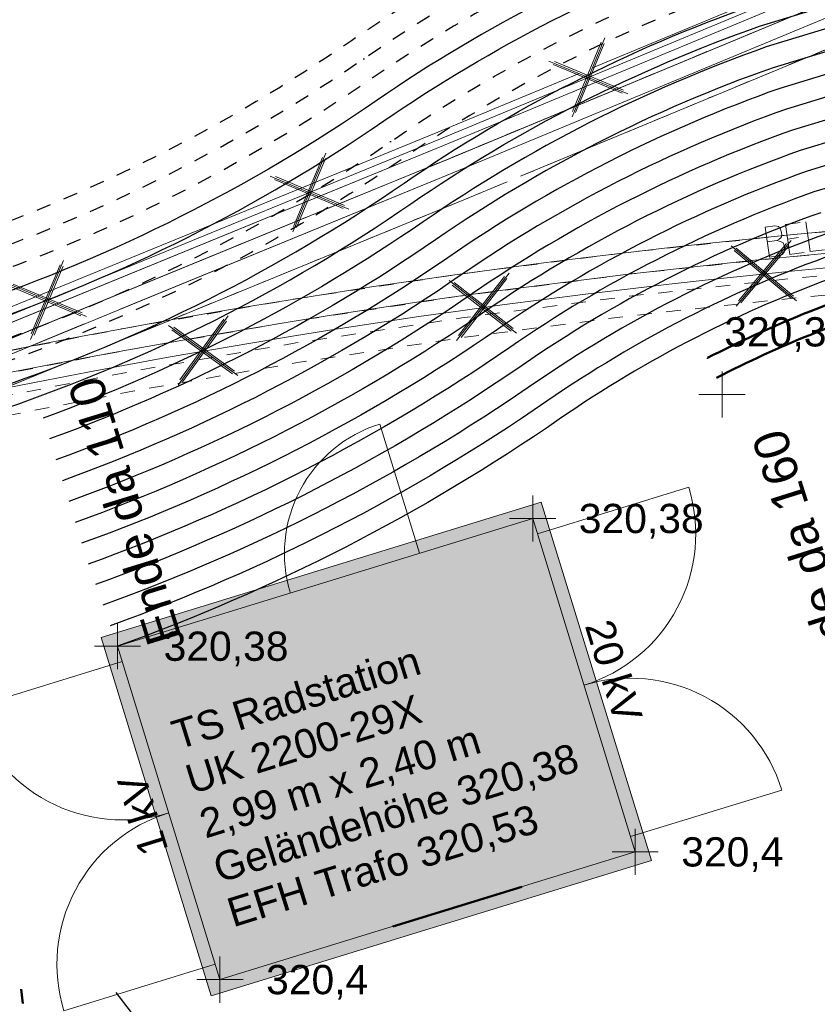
# Model space of a CAD drawing. Header units: metres. Extents: x -502 to 161, y -108 to 174.
# Tile 646 of 776: x -98.3 to -92.81, y 72.51 to 79.28. Entities that reach past the tile are written whole.
import ezdxf

# ---------------------------------------------------------------- set-up
doc = ezdxf.new("R2010")
doc.units = ezdxf.units.M
doc.header["$LTSCALE"] = 0.1
for name, pattern in [('102', [101.6, 101.6, 0]), ('2-1', [0.17, 0.06, -0.025, 0.06, -0.025]), ('202', [0.132, 0.0875, -0.019, 0.0065, -0.019]), ('226', [0.119, 0.1, -0.019]), ('3', [0.27, 0.1, -0.035, 0.1, -0.035])]:
    doc.linetypes.add(name, pattern=pattern)
for name, color, linetype in [('BRI31-005.05-5p02-Koordinierung Lageplan 4. BA ZOB West 2022-06-15', 7, 'Continuous'), ('BRI31-005.06-5f07-Koordinierung Lageplan 4. BA ZOB Fernbusbahnh', 7, 'Continuous'), ('BRI31-005.07-5f08-Koordinierung Lageplan 4. BA Radstation - Seeterrasse 2023-05-31', 7, 'Continuous')]:
    doc.layers.add(name, color=color, linetype=linetype)
doc.styles.add('Arial', font='arial.ttf')

# ---------------------------------------------------------------- blocks, each defined once
blk = doc.blocks.new('10011')
at = {"color": 190, "linetype": 'Continuous', "lineweight": 13, "true_color": 0x7f00ff, "transparency": 33554687}
for p, q in [((4.302568, 0.608018), (4.469535, 0.6081)), ((4.302568, 0.608018), (4.304235, 0.088154)), ((4.655568, 0.608018), (4.907582, 0.608142)), ((4.655568, 0.608018), (4.657235, 0.088154)), ((5.008568, 0.608018), (5.010235, 0.088154)), ((4.302693, 0.352595), (4.469661, 0.352677)), ((4.655694, 0.352595), (4.847467, 0.352689)), ((4.302824, 0.088154), (4.469791, 0.088236)), ((4.655824, 0.088154), (4.907837, 0.088278)), ((5.008823, 0.088154), (5.260838, 0.088278))]:
    blk.add_line(p, q, dxfattribs=at)
at = {"color": 190, "linetype": 'Continuous', "lineweight": 13, "true_color": 0x7f00ff, "transparency": 33554687, "flags": 128}
blk.add_lwpolyline([(4.469535, 0.6081), (4.530396, 0.585559), (4.557445, 0.540477), (4.569467, 0.480368), (4.566462, 0.43228), (4.546926, 0.393209), (4.513866, 0.367663), (4.469661, 0.352677), (4.531898, 0.330094), (4.573975, 0.298537), (4.585997, 0.238428), (4.581489, 0.182827), (4.567964, 0.136242), (4.52739, 0.103182), (4.469791, 0.088236)], dxfattribs=at)
blk = doc.blocks.new('1016')
at = {"color": 7, "linetype": 'Continuous', "lineweight": 9, "transparency": 33554687}
for p, q in [((0.703072, 0.277444), (1.257444, -0.276928)), ((1.257444, 0.277444), (0.703072, -0.276928))]:
    blk.add_line(p, q, dxfattribs=at)
at = {"color": 2, "linetype": 'Continuous', "lineweight": 20, "true_color": 0xffff00, "transparency": 33554687}
for p, q in [((1.212401, 0.25319), (0.727326, -0.231885)), ((0.727326, 0.232401), (1.212401, -0.252674)), ((0.748114, 0.25319), (1.23319, -0.231885)), ((1.23319, 0.232401), (0.748114, -0.252674))]:
    blk.add_line(p, q, dxfattribs=at)

msp = doc.modelspace()

# ---------------------------------------------------------------- linework, layer by layer
at = {"layer": 'BRI31-005.05-5p02-Koordinierung Lageplan 4. BA ZOB West 2022-06-15', "color": 3, "linetype": 'Continuous', "lineweight": 18, "true_color": 0x00ff00, "transparency": 33554687, "flags": 128}
msp.add_lwpolyline([(-68.8826, 90.8965), (-73.2841, 89.176), (-82.3221, 84.224), (-87.2061, 81.706), (-95.3491, 78.326), (-102.5731, 75.366)], dxfattribs=at)
at = {"layer": 'BRI31-005.06-5f07-Koordinierung Lageplan 4. BA ZOB Fernbusbahnh', "color": 3, "linetype": 'Continuous', "lineweight": 13, "true_color": 0x00ff00, "transparency": 33554687, "flags": 128}
msp.add_lwpolyline([(-68.8826, 90.8965), (-73.2841, 89.176), (-82.3221, 84.224), (-87.2061, 81.706), (-95.3491, 78.326), (-102.5731, 75.366)], dxfattribs=at)
at = {"layer": 'BRI31-005.06-5f07-Koordinierung Lageplan 4. BA ZOB Fernbusbahnh', "color": 7, "linetype": 'Continuous', "lineweight": 13, "transparency": 33554687, "flags": 128}
for points in [[(-337.0532, -53.9064), (-337.0532, -53.9064, 0.024076), (-333.1238, -51.3598), (-333.1238, -51.3598, -0.090571), (-316.4479, -43.4613, 0.047347), (-281.8414, -30.5866), (-279.0774, -29.2177, 0.045809), (-264.2236, -20.0711), (-198.5943, 29.1583, -0.054812), (-181.5862, 39.2166), (-181.5862, 39.2166, -0.038475), (-159.1772, 47.3364), (-159.1772, 47.3364, 0.039395), (-137.757, 55.1407), (-137.1917, 55.4002), (-137.1917, 55.4002, 0.064343), (-127.4456, 61.5203), (-127.4456, 61.5203), (-122.5713, 65.5358, -0.170872), (-88.3305, 78.0588), (-82.2819, 78.4363), (-80.567, 79.7085), (-70.9803, 86.8206), (-68.5554, 87.6664)], [(-279.0108, -29.3521, 0.045809), (-264.1336, -20.1911), (-198.5043, 29.0383), (-198.5043, 29.0383, -0.054812), (-181.5244, 39.0799), (-181.5244, 39.0799, -0.038475), (-159.1371, 47.1919), (-159.1371, 47.1919, 0.039395), (-137.6945, 55.0043), (-137.6945, 55.0043), (-137.129, 55.2639, 0.064344), (-127.3502, 61.4045), (-122.476, 65.42), (-122.476, 65.42, -0.17089), (-88.3249, 77.9089), (-88.3249, 77.9089), (-82.2282, 78.2893), (-80.4776, 79.5881), (-70.9093, 86.6865), (-68.5609, 87.5056)]]:
    msp.add_lwpolyline(points, format="xyb", dxfattribs=at)
at = {"layer": 'BRI31-005.07-5f08-Koordinierung Lageplan 4. BA Radstation - Seeterrasse 2023-05-31', "color": 3, "linetype": 'Continuous', "lineweight": 30, "true_color": 0x00ff00, "transparency": 33554687}
for p, q in [((-78.8243, 82.8387), (-92.9774, 78.5256)), ((-78.8243, 82.8387), (-92.9774, 78.5256)), ((-78.7603, 82.7014), (-92.9305, 78.3831)), ((-78.7603, 82.7014), (-92.9305, 78.3831)), ((-78.6963, 82.5641), (-92.8836, 78.2405)), ((-78.6963, 82.5641), (-92.8836, 78.2405)), ((-78.6323, 82.4268), (-92.8366, 78.098)), ((-78.6323, 82.4268), (-92.8366, 78.098)), ((-97.6412, 72.5892), (-89.4386, 61.993)), ((-97.6412, 72.5892), (-89.4386, 61.993))]:
    msp.add_line(p, q, dxfattribs=at)
at = {"layer": 'BRI31-005.07-5f08-Koordinierung Lageplan 4. BA Radstation - Seeterrasse 2023-05-31', "color": 7, "linetype": 'Continuous', "lineweight": 13, "transparency": 33554687}
for p, q in [((-93.469, 76.8638), (-93.469, 76.5463)), ((-93.469, 76.8638), (-93.469, 76.5463)), ((-93.6278, 76.705), (-93.3103, 76.705)), ((-93.6278, 76.705), (-93.3103, 76.705)), ((-94.7725, 76.0101), (-94.7725, 75.6926)), ((-94.7725, 76.0101), (-94.7725, 75.6926)), ((-94.9313, 75.8514), (-94.6138, 75.8514)), ((-94.9313, 75.8514), (-94.6138, 75.8514)), ((-97.6305, 75.1313), (-97.6305, 74.8138)), ((-97.6305, 75.1313), (-97.6305, 74.8138)), ((-97.7892, 74.9726), (-97.4717, 74.9726)), ((-97.7892, 74.9726), (-97.4717, 74.9726)), ((-94.0671, 73.7161), (-94.0671, 73.3986)), ((-94.0671, 73.7161), (-94.0671, 73.3986)), ((-94.2259, 73.5574), (-93.9084, 73.5574)), ((-94.2259, 73.5574), (-93.9084, 73.5574))]:
    msp.add_line(p, q, dxfattribs=at)
at = {"layer": 'BRI31-005.07-5f08-Koordinierung Lageplan 4. BA Radstation - Seeterrasse 2023-05-31', "color": 7, "linetype": 'Continuous', "lineweight": 50, "transparency": 33554687}
msp.add_line((-95.7351, 73.0445), (-94.8462, 73.3178), dxfattribs=at)
msp.add_line((-95.7351, 73.0445), (-94.8462, 73.3178), dxfattribs=at)
at = {"layer": 'BRI31-005.07-5f08-Koordinierung Lageplan 4. BA Radstation - Seeterrasse 2023-05-31', "color": 250, "linetype": 'Continuous', "lineweight": 13, "true_color": 0x333333, "transparency": 33554687}
for p, q in [((-96.9251, 72.8373), (-96.9251, 72.5198)), ((-96.9251, 72.8373), (-96.9251, 72.5198)), ((-97.0838, 72.6786), (-96.7663, 72.6786)), ((-97.0838, 72.6786), (-96.7663, 72.6786))]:
    msp.add_line(p, q, dxfattribs=at)
at = {"layer": 'BRI31-005.07-5f08-Koordinierung Lageplan 4. BA Radstation - Seeterrasse 2023-05-31', "color": 3, "linetype": 'Continuous', "lineweight": 30, "true_color": 0x00ff00, "transparency": 33554687, "flags": 128}
for points in [[(-80.7952, 156.9363), (-72.5354, 111.9284), (-80.5365, 100.0218), (-78.1281, 87.9544), (-80.9044, 82.3616), (-93.0242, 78.6681)], [(-80.7952, 156.9363), (-72.5354, 111.9284), (-80.5365, 100.0218), (-78.1281, 87.9544), (-80.9044, 82.3616), (-93.0242, 78.6681)], [(-81.0911, 156.776), (-72.8736, 111.9988), (-80.7427, 100.2886), (-78.2852, 87.9753), (-81.0099, 82.4862), (-93.0711, 78.8107)], [(-81.0911, 156.776), (-72.8736, 111.9988), (-80.7427, 100.2886), (-78.2852, 87.9753), (-81.0099, 82.4862), (-93.0711, 78.8107)], [(-81.3871, 156.6157), (-73.2119, 112.0692), (-80.9489, 100.5555), (-78.4423, 87.9961), (-81.1155, 82.6109), (-93.1179, 78.9532)], [(-81.3871, 156.6157), (-73.2119, 112.0692), (-80.9489, 100.5555), (-78.4423, 87.9961), (-81.1155, 82.6109), (-93.1179, 78.9532)], [(-81.683, 156.4554), (-73.5501, 112.1395), (-81.1551, 100.8223), (-78.5994, 88.017), (-81.2211, 82.7355), (-93.1646, 79.0957)], [(-81.683, 156.4554), (-73.5501, 112.1395), (-81.1551, 100.8223), (-78.5994, 88.017), (-81.2211, 82.7355), (-93.1646, 79.0957)], [(-93.2114, 79.2383), (-80.5948, 83.0832), (-79.7324, 83.2553)], [(-93.2114, 79.2383), (-80.5948, 83.0832), (-79.7324, 83.2553)]]:
    msp.add_lwpolyline(points, dxfattribs=at)
at = {"layer": 'BRI31-005.07-5f08-Koordinierung Lageplan 4. BA Radstation - Seeterrasse 2023-05-31', "color": 250, "linetype": '202', "lineweight": 20, "true_color": 0x333333, "transparency": 33554687, "flags": 128}
msp.add_lwpolyline([(-169.7821, 35.816), (-164.9401, 37.647), (-156.9121, 41.076), (-147.2831, 45.145), (-141.2451, 48.064), (-136.3331, 50.73), (-132.3771, 55.512), (-127.5111, 61.662), (-125.4401, 64.186), (-122.6721, 66.481), (-120.3381, 67.894), (-117.0681, 69.455), (-110.1371, 72.307), (-102.5741, 75.367), (-95.3481, 78.327), (-87.2051, 81.706), (-82.3221, 84.224), (-73.2841, 89.176), (-65.3801, 92.266), (-55.0081, 96.337), (-42.5711, 101.496), (-24.2771, 108.475), (-23.6281, 108.616), (-22.7791, 108.939), (-21.2271, 109.532), (-20.7311, 109.828), (-6.5731, 115.397), (-3.3331, 116.527), (2.1199, 118.676), (8.4349, 121.116), (16.1989, 124.136), (23.8509, 127.116), (32.0649, 130.317), (39.0129, 133.194), (40.7549, 134.413), (40.9269, 134.167), (39.1589, 132.93), (32.1769, 130.039), (23.9589, 126.836), (16.3069, 123.856), (8.5429, 120.836), (2.2299, 118.396), (-3.2291, 116.245), (-6.4691, 115.115), (-20.5991, 109.558), (-21.0951, 109.262), (-22.6731, 108.659), (-23.5421, 108.328), (-24.1911, 108.187), (-42.4611, 101.218), (-54.8961, 96.059), (-65.2701, 91.986), (-73.1561, 88.904), (-82.1821, 83.96), (-87.0791, 81.434), (-95.2341, 78.049), (-102.4601, 75.089), (-110.0231, 72.029), (-116.9461, 69.181), (-120.1961, 67.63), (-122.4981, 66.235), (-125.2261, 63.974), (-127.2771, 61.474), (-132.1431, 55.324), (-136.1391, 50.494), (-141.1091, 47.796), (-147.1591, 44.871), (-156.7941, 40.8), (-164.8281, 37.369), (-169.6761, 35.536), (-169.7821, 35.816)], dxfattribs=at)
msp.add_lwpolyline([(-169.7821, 35.816), (-164.9401, 37.647), (-156.9121, 41.076), (-147.2831, 45.145), (-141.2451, 48.064), (-136.3331, 50.73), (-132.3771, 55.512), (-127.5111, 61.662), (-125.4401, 64.186), (-122.6721, 66.481), (-120.3381, 67.894), (-117.0681, 69.455), (-110.1371, 72.307), (-102.5741, 75.367), (-95.3481, 78.327), (-87.2051, 81.706), (-82.3221, 84.224), (-73.2841, 89.176), (-65.3801, 92.266), (-55.0081, 96.337), (-42.5711, 101.496), (-24.2771, 108.475), (-23.6281, 108.616), (-22.7791, 108.939), (-21.2271, 109.532), (-20.7311, 109.828), (-6.5731, 115.397), (-3.3331, 116.527), (2.1199, 118.676), (8.4349, 121.116), (16.1989, 124.136), (23.8509, 127.116), (32.0649, 130.317), (39.0129, 133.194), (40.7549, 134.413), (40.9269, 134.167), (39.1589, 132.93), (32.1769, 130.039), (23.9589, 126.836), (16.3069, 123.856), (8.5429, 120.836), (2.2299, 118.396), (-3.2291, 116.245), (-6.4691, 115.115), (-20.5991, 109.558), (-21.0951, 109.262), (-22.6731, 108.659), (-23.5421, 108.328), (-24.1911, 108.187), (-42.4611, 101.218), (-54.8961, 96.059), (-65.2701, 91.986), (-73.1561, 88.904), (-82.1821, 83.96), (-87.0791, 81.434), (-95.2341, 78.049), (-102.4601, 75.089), (-110.0231, 72.029), (-116.9461, 69.181), (-120.1961, 67.63), (-122.4981, 66.235), (-125.2261, 63.974), (-127.2771, 61.474), (-132.1431, 55.324), (-136.1391, 50.494), (-141.1091, 47.796), (-147.1591, 44.871), (-156.7941, 40.8), (-164.8281, 37.369), (-169.6761, 35.536), (-169.7821, 35.816)], dxfattribs=at)
at = {"layer": 'BRI31-005.07-5f08-Koordinierung Lageplan 4. BA Radstation - Seeterrasse 2023-05-31', "color": 250, "linetype": '102', "lineweight": 13, "true_color": 0x333333, "transparency": 33554687, "flags": 128}
msp.add_lwpolyline([(18.5229, 125.041), (18.5599, 124.733), (16.3069, 123.856), (8.5429, 120.836), (2.2299, 118.396), (-3.2291, 116.245), (-6.4691, 115.115), (-20.5991, 109.558), (-21.0951, 109.262), (-22.6731, 108.659), (-23.5421, 108.328), (-24.1911, 108.187), (-42.4611, 101.218), (-54.8961, 96.059), (-65.2701, 91.986), (-73.1561, 88.904), (-82.1821, 83.96), (-87.0791, 81.434), (-95.2341, 78.049), (-102.4601, 75.089), (-110.0231, 72.029), (-116.9461, 69.181), (-120.1961, 67.63), (-122.4981, 66.235), (-125.2261, 63.974), (-127.2771, 61.474), (-132.1431, 55.324), (-136.1391, 50.494), (-141.1091, 47.796), (-147.1591, 44.871), (-156.7941, 40.8), (-164.8281, 37.369), (-169.6761, 35.536), (-169.7821, 35.816), (-164.9401, 37.647), (-156.9121, 41.076), (-147.2831, 45.145), (-141.2451, 48.064), (-136.3331, 50.73), (-132.3771, 55.512), (-127.5111, 61.662), (-125.4401, 64.186), (-122.6721, 66.481), (-120.3381, 67.894), (-117.0681, 69.455), (-110.1371, 72.307), (-102.5741, 75.367), (-95.3481, 78.327), (-87.2051, 81.706), (-82.3221, 84.224), (-73.2841, 89.176), (-71.0607, 90.0451)], dxfattribs=at)
msp.add_lwpolyline([(18.5229, 125.041), (18.5599, 124.733), (16.3069, 123.856), (8.5429, 120.836), (2.2299, 118.396), (-3.2291, 116.245), (-6.4691, 115.115), (-20.5991, 109.558), (-21.0951, 109.262), (-22.6731, 108.659), (-23.5421, 108.328), (-24.1911, 108.187), (-42.4611, 101.218), (-54.8961, 96.059), (-65.2701, 91.986), (-73.1561, 88.904), (-82.1821, 83.96), (-87.0791, 81.434), (-95.2341, 78.049), (-102.4601, 75.089), (-110.0231, 72.029), (-116.9461, 69.181), (-120.1961, 67.63), (-122.4981, 66.235), (-125.2261, 63.974), (-127.2771, 61.474), (-132.1431, 55.324), (-136.1391, 50.494), (-141.1091, 47.796), (-147.1591, 44.871), (-156.7941, 40.8), (-164.8281, 37.369), (-169.6761, 35.536), (-169.7821, 35.816), (-164.9401, 37.647), (-156.9121, 41.076), (-147.2831, 45.145), (-141.2451, 48.064), (-136.3331, 50.73), (-132.3771, 55.512), (-127.5111, 61.662), (-125.4401, 64.186), (-122.6721, 66.481), (-120.3381, 67.894), (-117.0681, 69.455), (-110.1371, 72.307), (-102.5741, 75.367), (-95.3481, 78.327), (-87.2051, 81.706), (-82.3221, 84.224), (-73.2841, 89.176), (-71.0607, 90.0451)], dxfattribs=at)
at = {"layer": 'BRI31-005.07-5f08-Koordinierung Lageplan 4. BA Radstation - Seeterrasse 2023-05-31', "color": 250, "linetype": '102', "lineweight": 9, "true_color": 0x333333, "transparency": 33554687, "flags": 128}
for points in [[(-169.8181, 35.91), (-164.9771, 37.739), (-156.9521, 41.168), (-147.3241, 45.237), (-141.2911, 48.153), (-136.3971, 50.809), (-132.4541, 55.575), (-127.5881, 61.725), (-125.5121, 64.257), (-122.7311, 66.562), (-120.3871, 67.982), (-117.1081, 69.547), (-110.1741, 72.399), (-102.6111, 75.459), (-95.3871, 78.418), (-87.2481, 81.797), (-82.3691, 84.312), (-73.3261, 89.267), (-65.4151, 92.359), (-55.0451, 96.429), (-42.6071, 101.588), (-24.3061, 108.571), (-23.6481, 108.714), (-23.6061, 108.518), (-24.2481, 108.379), (-42.5331, 101.402), (-54.9711, 96.243), (-65.3431, 92.173), (-73.2421, 89.085), (-82.2751, 84.136), (-87.1641, 81.615), (-95.3111, 78.234), (-102.5351, 75.273), (-110.0981, 72.213), (-117.0261, 69.365), (-120.2911, 67.806), (-122.6151, 66.398), (-125.3701, 64.115), (-127.4321, 61.599), (-132.2981, 55.449), (-136.2671, 50.651), (-141.1991, 47.975), (-147.2421, 45.055), (-156.8741, 40.984), (-164.9031, 37.553), (-169.7481, 35.722), (-169.8181, 35.91)], [(-169.8181, 35.91), (-164.9771, 37.739), (-156.9521, 41.168), (-147.3241, 45.237), (-141.2911, 48.153), (-136.3971, 50.809), (-132.4541, 55.575), (-127.5881, 61.725), (-125.5121, 64.257), (-122.7311, 66.562), (-120.3871, 67.982), (-117.1081, 69.547), (-110.1741, 72.399), (-102.6111, 75.459), (-95.3871, 78.418), (-87.2481, 81.797), (-82.3691, 84.312), (-73.3261, 89.267), (-65.4151, 92.359), (-55.0451, 96.429), (-42.6071, 101.588), (-24.3061, 108.571), (-23.6481, 108.714), (-23.6061, 108.518), (-24.2481, 108.379), (-42.5331, 101.402), (-54.9711, 96.243), (-65.3431, 92.173), (-73.2421, 89.085), (-82.2751, 84.136), (-87.1641, 81.615), (-95.3111, 78.234), (-102.5351, 75.273), (-110.0981, 72.213), (-117.0261, 69.365), (-120.2911, 67.806), (-122.6151, 66.398), (-125.3701, 64.115), (-127.4321, 61.599), (-132.2981, 55.449), (-136.2671, 50.651), (-141.1991, 47.975), (-147.2421, 45.055), (-156.8741, 40.984), (-164.9031, 37.553), (-169.7481, 35.722), (-169.8181, 35.91)], [(-122.6491, 66.908), (-122.1851, 67.01), (-120.4351, 68.07), (-117.1491, 69.638), (-110.2121, 72.492), (-102.6491, 75.552), (-95.4251, 78.51), (-87.2901, 81.888), (-82.4161, 84.4), (-73.3681, 89.358), (-70.0247, 90.6646)], [(-122.6491, 66.908), (-122.1851, 67.01), (-120.4351, 68.07), (-117.1491, 69.638), (-110.2121, 72.492), (-102.6491, 75.552), (-95.4251, 78.51), (-87.2901, 81.888), (-82.4161, 84.4), (-73.3681, 89.358), (-70.0247, 90.6646)], [(-169.8181, 35.91), (-164.9771, 37.739), (-156.9521, 41.168), (-147.3241, 45.237), (-141.2911, 48.153), (-136.3971, 50.809), (-132.4541, 55.575), (-127.5881, 61.725), (-125.5121, 64.257), (-122.7311, 66.562), (-120.3871, 67.982), (-117.1081, 69.547), (-110.1741, 72.399), (-102.6111, 75.459), (-95.3871, 78.418), (-87.2481, 81.797), (-82.3691, 84.312), (-73.3261, 89.267), (-69.9883, 90.5716)], [(-169.8181, 35.91), (-164.9771, 37.739), (-156.9521, 41.168), (-147.3241, 45.237), (-141.2911, 48.153), (-136.3971, 50.809), (-132.4541, 55.575), (-127.5881, 61.725), (-125.5121, 64.257), (-122.7311, 66.562), (-120.3871, 67.982), (-117.1081, 69.547), (-110.1741, 72.399), (-102.6111, 75.459), (-95.3871, 78.418), (-87.2481, 81.797), (-82.3691, 84.312), (-73.3261, 89.267), (-69.9883, 90.5716)], [(-69.952, 90.4785), (-73.2841, 89.176), (-82.3221, 84.224), (-87.2061, 81.706), (-95.3491, 78.326), (-102.5731, 75.366), (-110.1361, 72.306), (-117.0671, 69.456), (-120.3391, 67.894), (-122.1091, 66.822), (-122.6051, 66.712), (-122.6491, 66.908)], [(-69.952, 90.4785), (-73.2841, 89.176), (-82.3221, 84.224), (-87.2061, 81.706), (-95.3491, 78.326), (-102.5731, 75.366), (-110.1361, 72.306), (-117.0671, 69.456), (-120.3391, 67.894), (-122.1091, 66.822), (-122.6051, 66.712), (-122.6491, 66.908)], [(-69.9156, 90.3855), (-73.2421, 89.085), (-82.2751, 84.136), (-87.1641, 81.615), (-95.3111, 78.234), (-102.5351, 75.273), (-110.0981, 72.213), (-117.0261, 69.365), (-120.2911, 67.806), (-122.6151, 66.398), (-125.3701, 64.115), (-127.4321, 61.599), (-132.2981, 55.449), (-136.2671, 50.651), (-141.1991, 47.975), (-147.2421, 45.055), (-156.8741, 40.984), (-164.9031, 37.553), (-169.7481, 35.722), (-169.8181, 35.91)], [(-69.9156, 90.3855), (-73.2421, 89.085), (-82.2751, 84.136), (-87.1641, 81.615), (-95.3111, 78.234), (-102.5351, 75.273), (-110.0981, 72.213), (-117.0261, 69.365), (-120.2911, 67.806), (-122.6151, 66.398), (-125.3701, 64.115), (-127.4321, 61.599), (-132.2981, 55.449), (-136.2671, 50.651), (-141.1991, 47.975), (-147.2421, 45.055), (-156.8741, 40.984), (-164.9031, 37.553), (-169.7481, 35.722), (-169.8181, 35.91)]]:
    msp.add_lwpolyline(points, dxfattribs=at)
at = {"layer": 'BRI31-005.07-5f08-Koordinierung Lageplan 4. BA Radstation - Seeterrasse 2023-05-31', "color": 255, "linetype": 'Continuous', "lineweight": 9, "transparency": 33554687, "flags": 128}
msp.add_lwpolyline([(-68.9443, 91.0333), (-73.3473, 89.3124), (-82.3926, 84.3562), (-87.2692, 81.8424), (-95.4062, 78.4642), (-102.63, 75.5053), (-110.193, 72.4453), (-117.1284, 69.5927), (-120.4109, 68.0261), (-122.166, 66.963), (-122.6358, 66.8593), (-122.7636, 66.8426)], dxfattribs=at)
msp.add_lwpolyline([(-68.9443, 91.0333), (-73.3473, 89.3124), (-82.3926, 84.3562), (-87.2692, 81.8424), (-95.4062, 78.4642), (-102.63, 75.5053), (-110.193, 72.4453), (-117.1284, 69.5927), (-120.4109, 68.0261), (-122.166, 66.963), (-122.6358, 66.8593), (-122.7636, 66.8426)], dxfattribs=at)
at = {"layer": 'BRI31-005.07-5f08-Koordinierung Lageplan 4. BA Radstation - Seeterrasse 2023-05-31', "color": 3, "linetype": 'Continuous', "lineweight": 13, "true_color": 0x00ff00, "transparency": 33554687, "flags": 128}
for points in [[(-68.9261, 90.9867), (-73.3261, 89.267), (-82.3691, 84.312), (-87.2481, 81.797), (-95.3871, 78.418), (-102.6111, 75.459), (-110.1741, 72.399), (-117.1081, 69.547), (-120.3871, 67.982), (-122.1471, 66.916), (-122.6271, 66.81), (-122.7571, 66.793)], [(-68.9261, 90.9867), (-73.3261, 89.267), (-82.3691, 84.312), (-87.2481, 81.797), (-95.3871, 78.418), (-102.6111, 75.459), (-110.1741, 72.399), (-117.1081, 69.547), (-120.3871, 67.982), (-122.1471, 66.916), (-122.6271, 66.81), (-122.7571, 66.793)], [(-68.8826, 90.8965), (-73.2841, 89.176), (-82.3221, 84.224), (-87.2061, 81.706), (-95.3491, 78.326), (-102.5731, 75.366)], [(-68.8826, 90.8965), (-73.2841, 89.176), (-82.3221, 84.224), (-87.2061, 81.706), (-95.3491, 78.326), (-102.5731, 75.366)]]:
    msp.add_lwpolyline(points, dxfattribs=at)
at = {"layer": 'BRI31-005.07-5f08-Koordinierung Lageplan 4. BA Radstation - Seeterrasse 2023-05-31', "color": 7, "linetype": '2-1', "lineweight": 13, "transparency": 33554687, "flags": 128}
for points in [[(-337.0532, -53.9064), (-337.0532, -53.9064, 0.024076), (-333.1238, -51.3598), (-333.1238, -51.3598, -0.090571), (-316.4479, -43.4613, 0.047347), (-281.8414, -30.5866), (-279.0774, -29.2177, 0.045809), (-264.2236, -20.0711), (-198.5943, 29.1583, -0.054812), (-181.5862, 39.2166), (-181.5862, 39.2166, -0.038475), (-159.1772, 47.3364), (-159.1772, 47.3364, 0.039395), (-137.757, 55.1407), (-137.1917, 55.4002), (-137.1917, 55.4002, 0.064343), (-127.4456, 61.5203), (-127.4456, 61.5203), (-122.5713, 65.5358, -0.170872), (-88.3305, 78.0588), (-82.2819, 78.4363), (-80.567, 79.7085), (-70.9803, 86.8206), (-68.5554, 87.6664)], [(-337.0532, -53.9064), (-337.0532, -53.9064, 0.024076), (-333.1238, -51.3598), (-333.1238, -51.3598, -0.090571), (-316.4479, -43.4613, 0.047347), (-281.8414, -30.5866), (-279.0774, -29.2177, 0.045809), (-264.2236, -20.0711), (-198.5943, 29.1583, -0.054812), (-181.5862, 39.2166), (-181.5862, 39.2166, -0.038475), (-159.1772, 47.3364), (-159.1772, 47.3364, 0.039395), (-137.757, 55.1407), (-137.1917, 55.4002), (-137.1917, 55.4002, 0.064343), (-127.4456, 61.5203), (-127.4456, 61.5203), (-122.5713, 65.5358, -0.170872), (-88.3305, 78.0588), (-82.2819, 78.4363), (-80.567, 79.7085), (-70.9803, 86.8206), (-68.5554, 87.6664)], [(-336.9777, -54.036), (-336.9777, -54.036, 0.024076), (-333.0362, -51.4817), (-333.0362, -51.4817, -0.090571), (-316.4091, -43.6062), (-316.4091, -43.6062, 0.047348), (-281.7755, -30.7213), (-281.7755, -30.7213), (-279.0108, -29.3521, 0.045809), (-264.1336, -20.1911), (-198.5043, 29.0383), (-198.5043, 29.0383, -0.054812), (-181.5244, 39.0799), (-181.5244, 39.0799, -0.038475), (-159.1371, 47.1919), (-159.1371, 47.1919, 0.039395), (-137.6945, 55.0043), (-137.6945, 55.0043), (-137.129, 55.2639, 0.064344), (-127.3502, 61.4045), (-122.476, 65.42), (-122.476, 65.42, -0.17089), (-88.3249, 77.9089), (-88.3249, 77.9089), (-82.2282, 78.2893), (-80.4776, 79.5881), (-70.9093, 86.6865), (-68.5609, 87.5056)], [(-336.9777, -54.036), (-336.9777, -54.036, 0.024076), (-333.0362, -51.4817), (-333.0362, -51.4817, -0.090571), (-316.4091, -43.6062), (-316.4091, -43.6062, 0.047348), (-281.7755, -30.7213), (-281.7755, -30.7213), (-279.0108, -29.3521, 0.045809), (-264.1336, -20.1911), (-198.5043, 29.0383), (-198.5043, 29.0383, -0.054812), (-181.5244, 39.0799), (-181.5244, 39.0799, -0.038475), (-159.1371, 47.1919), (-159.1371, 47.1919, 0.039395), (-137.6945, 55.0043), (-137.6945, 55.0043), (-137.129, 55.2639, 0.064344), (-127.3502, 61.4045), (-122.476, 65.42), (-122.476, 65.42, -0.17089), (-88.3249, 77.9089), (-88.3249, 77.9089), (-82.2282, 78.2893), (-80.4776, 79.5881), (-70.9093, 86.6865), (-68.5609, 87.5056)], [(-181.4069, 38.82), (-181.4069, 38.82, -0.038472), (-159.0626, 46.9165), (-159.0626, 46.9165), (-159.0626, 46.9165, 0.039399), (-137.5757, 54.7451), (-137.5757, 54.7451), (-137.0098, 55.0048), (-137.0098, 55.0048, 0.064354), (-127.1676, 61.1855), (-127.1676, 61.1855), (-122.2946, 65.1999), (-122.2946, 65.1999, -0.170924), (-88.3143, 77.6238), (-88.3143, 77.6238), (-82.2992, 77.9991)], [(-181.4069, 38.82), (-181.4069, 38.82, -0.038472), (-159.0626, 46.9165), (-159.0626, 46.9165), (-159.0626, 46.9165, 0.039399), (-137.5757, 54.7451), (-137.5757, 54.7451), (-137.0098, 55.0048), (-137.0098, 55.0048, 0.064354), (-127.1676, 61.1855), (-127.1676, 61.1855), (-122.2946, 65.1999), (-122.2946, 65.1999, -0.170924), (-88.3143, 77.6238), (-88.3143, 77.6238), (-82.2992, 77.9991)]]:
    msp.add_lwpolyline(points, format="xyb", dxfattribs=at)
at = {"layer": 'BRI31-005.07-5f08-Koordinierung Lageplan 4. BA Radstation - Seeterrasse 2023-05-31', "color": 255, "linetype": 'Continuous', "lineweight": 9, "transparency": 33554687, "flags": 128}
msp.add_lwpolyline([(-67.8473, 87.0913), (-68.5646, 87.3984), (-70.8619, 86.5971), (-80.418, 79.5077), (-82.1924, 78.1914), (-88.3211, 77.8089, 0.170942), (-122.4189, 65.3375), (-127.2914, 61.3235), (-127.2914, 61.3235, -0.064309), (-137.087, 55.1731), (-137.087, 55.1731), (-137.6528, 54.9135), (-137.6528, 54.9135, -0.039396), (-159.1106, 47.0954), (-159.1106, 47.0954, 0.038849), (-181.6942, 38.8932)], format="xyb", dxfattribs=at)
msp.add_lwpolyline([(-67.8473, 87.0913), (-68.5646, 87.3984), (-70.8619, 86.5971), (-80.418, 79.5077), (-82.1924, 78.1914), (-88.3211, 77.8089, 0.170942), (-122.4189, 65.3375), (-127.2914, 61.3235), (-127.2914, 61.3235, -0.064309), (-137.087, 55.1731), (-137.087, 55.1731), (-137.6528, 54.9135), (-137.6528, 54.9135, -0.039396), (-159.1106, 47.0954), (-159.1106, 47.0954, 0.038849), (-181.6942, 38.8932)], format="xyb", dxfattribs=at)
at = {"layer": 'BRI31-005.07-5f08-Koordinierung Lageplan 4. BA Radstation - Seeterrasse 2023-05-31', "color": 190, "linetype": '3', "lineweight": 13, "true_color": 0x7f00ff, "transparency": 33554687, "flags": 128}
msp.add_lwpolyline([(-181.4626, 38.9432), (-181.4626, 38.9432, -0.038479), (-159.0944, 47.048), (-159.0944, 47.048, 0.039391), (-137.632, 54.868), (-137.0663, 55.1276), (-137.0663, 55.1276, 0.06431), (-127.2596, 61.2849), (-127.2596, 61.2849), (-122.3806, 65.3043), (-122.3806, 65.3043, -0.170908), (-88.3193, 77.7589), (-88.3193, 77.7589), (-82.1746, 78.1424), (-80.3883, 79.4676), (-70.8383, 86.5524), (-68.5665, 87.3448), (-67.867, 87.0454)], format="xyb", dxfattribs=at)
msp.add_lwpolyline([(-181.4626, 38.9432), (-181.4626, 38.9432, -0.038479), (-159.0944, 47.048), (-159.0944, 47.048, 0.039391), (-137.632, 54.868), (-137.0663, 55.1276), (-137.0663, 55.1276, 0.06431), (-127.2596, 61.2849), (-127.2596, 61.2849), (-122.3806, 65.3043), (-122.3806, 65.3043, -0.170908), (-88.3193, 77.7589), (-88.3193, 77.7589), (-82.1746, 78.1424), (-80.3883, 79.4676), (-70.8383, 86.5524), (-68.5665, 87.3448), (-67.867, 87.0454)], format="xyb", dxfattribs=at)
at = {"layer": 'BRI31-005.07-5f08-Koordinierung Lageplan 4. BA Radstation - Seeterrasse 2023-05-31', "color": 1, "linetype": 'Continuous', "lineweight": 50, "true_color": 0xff0000, "transparency": 33554687, "flags": 128}
for points in [[(-77.8949, 81.8674), (-92.2216, 77.5014), (-92.2216, 77.5014, 0.044397), (-93.5699, 76.9557), (-93.5699, 76.9557)], [(-77.8949, 81.8674), (-92.2216, 77.5014), (-92.2216, 77.5014, 0.044397), (-93.5699, 76.9557), (-93.5699, 76.9557)], [(-77.8654, 81.7196), (-92.1778, 77.3579, 0.044572), (-93.5065, 76.8196)], [(-77.8654, 81.7196), (-92.1778, 77.3579, 0.044572), (-93.5065, 76.8196)]]:
    msp.add_lwpolyline(points, format="xyb", dxfattribs=at)
at = {"layer": 'BRI31-005.07-5f08-Koordinierung Lageplan 4. BA Radstation - Seeterrasse 2023-05-31', "color": 190, "linetype": '2-1', "lineweight": 30, "true_color": 0x7f00ff, "transparency": 33554687, "flags": 128}
for points in [[(-93.1182, 80.9781), (-93.0137, 80.6352, -0.3926), (-93.6085, 79.4114, 0.05849), (-95.7043, 78.3016, -0.068653), (-98.5001, 76.8928, -0.04267), (-99.2918, 76.6954, 0.035934), (-100.0868, 76.5084)], [(-93.1182, 80.9781), (-93.0137, 80.6352, -0.3926), (-93.6085, 79.4114, 0.05849), (-95.7043, 78.3016, -0.068653), (-98.5001, 76.8928, -0.04267), (-99.2918, 76.6954, 0.035934), (-100.0868, 76.5084)], [(-93.8723, 80.2719, 0.058506), (-96.0202, 79.1384, -0.068264), (-98.7897, 77.7449, 0.049823), (-99.5247, 77.4084, -0.056611), (-100.2632, 77.0822)], [(-93.8723, 80.2719, 0.058506), (-96.0202, 79.1384, -0.068264), (-98.7897, 77.7449, 0.049823), (-99.5247, 77.4084, -0.056611), (-100.2632, 77.0822)], [(-100.0868, 76.5084), (-98.5487, 77.0347, 0.068565), (-95.7504, 78.4441), (-95.7504, 78.4441, -0.06645), (-93.3456, 79.6681), (-93.3456, 79.6681)], [(-100.0868, 76.5084), (-98.5487, 77.0347, 0.068565), (-95.7504, 78.4441), (-95.7504, 78.4441, -0.06645), (-93.3456, 79.6681), (-93.3456, 79.6681)]]:
    msp.add_lwpolyline(points, format="xyb", dxfattribs=at)
at = {"layer": 'BRI31-005.07-5f08-Koordinierung Lageplan 4. BA Radstation - Seeterrasse 2023-05-31', "color": 3, "linetype": '2-1', "lineweight": 30, "true_color": 0x00ff00, "transparency": 33554687, "flags": 128}
for points in [[(-100.2632, 77.0822), (-98.7429, 77.6024), (-98.7429, 77.6024, 0.068306), (-95.9352, 79.0148), (-95.9352, 79.0148, -0.066265), (-93.5205, 80.2418)], [(-100.2632, 77.0822), (-98.7429, 77.6024), (-98.7429, 77.6024, 0.068306), (-95.9352, 79.0148), (-95.9352, 79.0148, -0.066265), (-93.5205, 80.2418)], [(-93.4766, 80.0984), (-93.4766, 80.0984, 0.066318), (-95.8891, 78.8721), (-95.8891, 78.8721), (-95.8891, 78.8721, -0.068369), (-98.6944, 77.4605), (-98.6944, 77.4605), (-100.2146, 76.9403)], [(-93.4766, 80.0984), (-93.4766, 80.0984, 0.066318), (-95.8891, 78.8721), (-95.8891, 78.8721), (-95.8891, 78.8721, -0.068369), (-98.6944, 77.4605), (-98.6944, 77.4605), (-100.2146, 76.9403)]]:
    msp.add_lwpolyline(points, format="xyb", dxfattribs=at)
at = {"layer": 'BRI31-005.07-5f08-Koordinierung Lageplan 4. BA Radstation - Seeterrasse 2023-05-31', "color": 7, "linetype": 'Continuous', "lineweight": 30, "transparency": 33554687, "flags": 128}
for points in [[(-93.4322, 79.9551, 0.066362), (-95.843, 78.7294), (-95.843, 78.7294, -0.068409), (-98.6459, 77.3187), (-98.6459, 77.3187), (-100.1744, 76.7957)], [(-93.4322, 79.9551, 0.066362), (-95.843, 78.7294), (-95.843, 78.7294, -0.068409), (-98.6459, 77.3187), (-98.6459, 77.3187), (-100.1744, 76.7957)], [(-100.1296, 76.6525), (-98.5973, 77.1767, 0.068497), (-95.7967, 78.5868), (-95.7967, 78.5868, -0.066413), (-93.3888, 79.8117), (-93.3888, 79.8117)], [(-100.1296, 76.6525), (-98.5973, 77.1767, 0.068497), (-95.7967, 78.5868), (-95.7967, 78.5868, -0.066413), (-93.3888, 79.8117), (-93.3888, 79.8117)], [(-101.0934, 75.8355, 0.014362), (-100.1061, 76.1704), (-100.1061, 76.1704, -0.006516), (-99.1238, 76.5208), (-99.1238, 76.5208), (-98.4516, 76.7508), (-98.4516, 76.7508, 0.068695), (-95.6581, 78.1588), (-95.6581, 78.1588, -0.066546), (-93.2581, 79.3813)], [(-101.0934, 75.8355, 0.014362), (-100.1061, 76.1704), (-100.1061, 76.1704, -0.006516), (-99.1238, 76.5208), (-99.1238, 76.5208), (-98.4516, 76.7508), (-98.4516, 76.7508, 0.068695), (-95.6581, 78.1588), (-95.6581, 78.1588, -0.066546), (-93.2581, 79.3813)]]:
    msp.add_lwpolyline(points, format="xyb", dxfattribs=at)
at = {"layer": 'BRI31-005.07-5f08-Koordinierung Lageplan 4. BA Radstation - Seeterrasse 2023-05-31', "color": 3, "linetype": 'Continuous', "lineweight": 30, "true_color": 0x00ff00, "transparency": 33554687, "flags": 128}
for points in [[(-98.4031, 76.6091, 0.068668), (-95.6119, 78.0159, -0.066601), (-93.2114, 79.2383)], [(-98.4031, 76.6091, 0.068668), (-95.6119, 78.0159, -0.066601), (-93.2114, 79.2383)], [(-93.1646, 79.0957, 0.066522), (-95.5267, 77.8924), (-95.5267, 77.8924, -0.06379), (-98.1423, 76.5421), (-98.1423, 76.5421)], [(-93.1646, 79.0957, 0.066522), (-95.5267, 77.8924), (-95.5267, 77.8924, -0.06379), (-98.1423, 76.5421), (-98.1423, 76.5421)], [(-93.1179, 78.9532), (-93.1179, 78.9532, 0.066441), (-95.4416, 77.769), (-95.4416, 77.769, -0.063954), (-98.0982, 76.3985)], [(-93.1179, 78.9532), (-93.1179, 78.9532, 0.066441), (-95.4416, 77.769), (-95.4416, 77.769, -0.063954), (-98.0982, 76.3985)], [(-93.0711, 78.8107, 0.066358), (-95.3564, 77.6455, -0.064113), (-98.054, 76.2549)], [(-93.0711, 78.8107, 0.066358), (-95.3564, 77.6455, -0.064113), (-98.054, 76.2549)], [(-93.0242, 78.6681), (-93.0242, 78.6681, 0.066274), (-95.2712, 77.5221), (-95.2712, 77.5221), (-95.2712, 77.5221, -0.064268), (-98.0099, 76.1114), (-98.0099, 76.1114)], [(-93.0242, 78.6681), (-93.0242, 78.6681, 0.066274), (-95.2712, 77.5221), (-95.2712, 77.5221), (-95.2712, 77.5221, -0.064268), (-98.0099, 76.1114), (-98.0099, 76.1114)], [(-92.9774, 78.5256, 0.066187), (-95.186, 77.3986, -0.06442), (-97.9658, 75.9679)], [(-92.9774, 78.5256, 0.066187), (-95.186, 77.3986, -0.06442), (-97.9658, 75.9679)], [(-92.9305, 78.3831), (-92.9305, 78.3831, 0.066098), (-95.1008, 77.2751), (-95.1008, 77.2751, -0.064567), (-97.9216, 75.8243)], [(-92.9305, 78.3831), (-92.9305, 78.3831, 0.066098), (-95.1008, 77.2751), (-95.1008, 77.2751, -0.064567), (-97.9216, 75.8243)], [(-92.8836, 78.2405, 0.066007), (-95.0156, 77.1517, -0.064712), (-97.8775, 75.6808)], [(-92.8836, 78.2405, 0.066007), (-95.0156, 77.1517, -0.064712), (-97.8775, 75.6808)], [(-92.8366, 78.098), (-92.8366, 78.098, 0.065914), (-94.9304, 77.0282), (-94.9304, 77.0282, -0.064852), (-97.8333, 75.5372)], [(-92.8366, 78.098), (-92.8366, 78.098, 0.065914), (-94.9304, 77.0282), (-94.9304, 77.0282, -0.064852), (-97.8333, 75.5372)], [(-92.7897, 77.9555, 0.065818), (-94.8452, 76.9048, -0.064852), (-97.7826, 75.3961)], [(-92.7897, 77.9555, 0.065818), (-94.8452, 76.9048, -0.064852), (-97.7826, 75.3961)], [(-92.7427, 77.8131, 0.06572), (-94.76, 76.7813, -0.064852), (-97.7319, 75.2549)], [(-92.7427, 77.8131, 0.06572), (-94.76, 76.7813, -0.064852), (-97.7319, 75.2549)], [(-92.6956, 77.6706), (-92.6956, 77.6706, 0.065619), (-94.6748, 76.6578), (-94.6748, 76.6578, -0.064852), (-97.6812, 75.1138)], [(-92.6956, 77.6706), (-92.6956, 77.6706, 0.065619), (-94.6748, 76.6578), (-94.6748, 76.6578, -0.064852), (-97.6812, 75.1138)], [(-92.6486, 77.5281), (-92.6486, 77.5281, 0.065515), (-94.5896, 76.5344), (-94.5896, 76.5344), (-94.5896, 76.5344, -0.064852), (-97.6305, 74.9726), (-97.6305, 74.9726)], [(-92.6486, 77.5281), (-92.6486, 77.5281, 0.065515), (-94.5896, 76.5344), (-94.5896, 76.5344), (-94.5896, 76.5344, -0.064852), (-97.6305, 74.9726), (-97.6305, 74.9726)]]:
    msp.add_lwpolyline(points, format="xyb", dxfattribs=at)
at = {"layer": 'BRI31-005.07-5f08-Koordinierung Lageplan 4. BA Radstation - Seeterrasse 2023-05-31', "color": 252, "linetype": 'Continuous', "lineweight": 9, "true_color": 0x848484, "transparency": 33554687, "flags": 128}
for points in [[(-95.5515, 75.6118), (-95.8249, 76.5008, 0.414222), (-96.4405, 75.3385)], [(-95.5515, 75.6118), (-95.8249, 76.5008, 0.414222), (-96.4405, 75.3385)], [(-94.0995, 73.6625), (-93.0576, 73.9829, 0.414222), (-94.4198, 74.7044), (-94.4198, 74.7044, 0.414222), (-93.6984, 76.0666), (-93.6984, 76.0666), (-94.7402, 75.7462)], [(-94.0995, 73.6625), (-93.0576, 73.9829, 0.414222), (-94.4198, 74.7044), (-94.4198, 74.7044, 0.414222), (-93.6984, 76.0666), (-93.6984, 76.0666), (-94.7402, 75.7462)], [(-97.5981, 74.8674), (-98.64, 74.5471, 0.414222), (-97.2778, 73.8256, 0.414222), (-97.9993, 72.4633), (-96.9574, 72.7837)], [(-97.5981, 74.8674), (-98.64, 74.5471, 0.414222), (-97.2778, 73.8256, 0.414222), (-97.9993, 72.4633), (-96.9574, 72.7837)]]:
    msp.add_lwpolyline(points, format="xyb", dxfattribs=at)
at = {"layer": 'BRI31-005.07-5f08-Koordinierung Lageplan 4. BA Radstation - Seeterrasse 2023-05-31', "color": 251, "linetype": 'Continuous', "lineweight": 9, "true_color": 0x5b5b5b, "transparency": 33554687, "flags": 128}
msp.add_lwpolyline([(-93.9547, 73.4978), (-96.9847, 72.5661), (-97.743, 75.0321), (-94.713, 75.9638), (-93.9547, 73.4978)], dxfattribs=at)
msp.add_lwpolyline([(-93.9547, 73.4978), (-96.9847, 72.5661), (-97.743, 75.0321), (-94.713, 75.9638), (-93.9547, 73.4978)], dxfattribs=at)
at = {"layer": 'BRI31-005.07-5f08-Koordinierung Lageplan 4. BA Radstation - Seeterrasse 2023-05-31', "color": 254, "linetype": 'Continuous', "lineweight": 9, "true_color": 0xd6d6d6, "transparency": 33554687, "flags": 128}
for points in [[(-93.9547, 73.4978), (-96.9847, 72.5661), (-97.743, 75.0321), (-94.713, 75.9638), (-93.9547, 73.4978)], [(-93.9547, 73.4978), (-96.9847, 72.5661), (-97.743, 75.0321), (-94.713, 75.9638), (-93.9547, 73.4978)], [(-94.0671, 73.5574), (-96.9251, 72.6786), (-97.6305, 74.9726), (-94.7725, 75.8514), (-94.0671, 73.5574)], [(-94.0671, 73.5574), (-96.9251, 72.6786), (-97.6305, 74.9726), (-94.7725, 75.8514), (-94.0671, 73.5574)]]:
    msp.add_lwpolyline(points, dxfattribs=at)
at = {"layer": 'BRI31-005.07-5f08-Koordinierung Lageplan 4. BA Radstation - Seeterrasse 2023-05-31', "color": 252, "linetype": 'Continuous', "lineweight": 9, "true_color": 0x848484, "transparency": 33554687, "flags": 128}
msp.add_lwpolyline([(-94.0671, 73.5574), (-96.9251, 72.6786), (-97.6305, 74.9726), (-94.7725, 75.8514), (-94.0671, 73.5574)], dxfattribs=at)
msp.add_lwpolyline([(-94.0671, 73.5574), (-96.9251, 72.6786), (-97.6305, 74.9726), (-94.7725, 75.8514), (-94.0671, 73.5574)], dxfattribs=at)
at = {"layer": 'BRI31-005.07-5f08-Koordinierung Lageplan 4. BA Radstation - Seeterrasse 2023-05-31', "color": 1, "linetype": '226', "lineweight": 50, "true_color": 0xff0000, "transparency": 33554687, "flags": 128}
msp.add_lwpolyline([(-98.2944, 72.6139), (-97.4771, 65.6028, -0.408465), (-98.3351, 64.4962), (-110.1616, 62.8813), (-110.1616, 62.8813, 0.123109), (-110.4487, 62.7664), (-110.4487, 62.7664, -0.113249), (-110.7115, 62.6557), (-112.7784, 62.2234), (-112.7784, 62.2234, -0.017623), (-112.8386, 62.213), (-112.8386, 62.213), (-113.8945, 62.0688), (-113.8945, 62.0688, 0.2222), (-117.3462, 59.8416), (-117.3462, 59.8416), (-118.0215, 58.7667)], format="xyb", dxfattribs=at)
at = {"layer": 'BRI31-005.07-5f08-Koordinierung Lageplan 4. BA Radstation - Seeterrasse 2023-05-31', "color": 254, "linetype": 'Continuous', "true_color": 0xd6d6d6, "transparency": 33554687}
for points in [[(-93.9547, 73.4978), (-94.713, 75.9638), (-96.9847, 72.5661), (-97.743, 75.0321)], [(-93.9547, 73.4978), (-94.713, 75.9638), (-96.9847, 72.5661), (-97.743, 75.0321)], [(-94.0671, 73.5574), (-94.7725, 75.8514), (-96.9251, 72.6786), (-97.6305, 74.9726)], [(-94.0671, 73.5574), (-94.7725, 75.8514), (-96.9251, 72.6786), (-97.6305, 74.9726)]]:
    msp.add_solid(points, dxfattribs=at)

# ---------------------------------------------------------------- block references
at = {"layer": 'BRI31-005.07-5f08-Koordinierung Lageplan 4. BA Radstation - Seeterrasse 2023-05-31', "color": 7, "transparency": 33554687}
for name, p, xscale, yscale, zscale, rotation in [('1016', (-93.7101, 79.1684), 0.75, 0.75, 0.75, 202.5463485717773), ('1016', (-93.7101, 79.1684), 0.75, 0.75, 0.75, 202.5463485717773), ('1016', (-95.6288, 78.373), 0.75, 0.75, 0.75, 202.2743408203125), ('1016', (-95.6288, 78.373), 0.75, 0.75, 0.75, 202.2743408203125), ('10011', (-94.8455, 77.3893), 0.4000000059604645, 0.4000000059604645, 0.4000000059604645, 7.544356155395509), ('10011', (-94.8455, 77.3893), 0.4000000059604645, 0.4000000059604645, 0.4000000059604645, 7.544356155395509), ('1016', (-92.4496, 77.6029), 0.75, 0.75, 0.75, 185.0239929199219), ('1016', (-92.4496, 77.6029), 0.75, 0.75, 0.75, 185.0239929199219), ('1016', (-97.4348, 77.6333), 0.75, 0.75, 0.75, 202.2743408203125), ('1016', (-97.4348, 77.6333), 0.75, 0.75, 0.75, 202.2743408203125), ('1016', (-94.3866, 77.3978), 0.75, 0.75, 0.75, 187.0662002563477), ('1016', (-94.3866, 77.3978), 0.75, 0.75, 0.75, 187.0662002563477), ('1016', (-96.315, 77.1237), 0.75, 0.75, 0.75, 189.1084075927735), ('1016', (-96.315, 77.1237), 0.75, 0.75, 0.75, 189.1084075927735)]:
    msp.add_blockref(name, p, dxfattribs=dict(at, xscale=xscale, yscale=yscale, zscale=zscale, rotation=rotation))

# ---------------------------------------------------------------- texts
at = {"layer": 'BRI31-005.07-5f08-Koordinierung Lageplan 4. BA Radstation - Seeterrasse 2023-05-31', "color": 7, "transparency": 33554687, "char_height": 0.20119, "attachment_point": 1, "line_spacing_factor": 0.25, "style": 'Arial'}
for s, insert in [('320,37', (-93.4534, 77.2361)), ('320,37', (-93.4534, 77.2361)), ('320,38', (-94.455, 75.952)), ('320,38', (-94.455, 75.952)), ('320,38', (-97.313, 75.0732)), ('320,38', (-97.313, 75.0732)), ('320,4', (-93.7496, 73.658)), ('320,4', (-93.7496, 73.658))]:
    msp.add_mtext(s, dxfattribs=dict(at, insert=insert))
at = {"layer": 'BRI31-005.07-5f08-Koordinierung Lageplan 4. BA Radstation - Seeterrasse 2023-05-31', "color": 251, "true_color": 0x5b5b5b, "transparency": 33554687, "char_height": 0.24, "attachment_point": 1, "line_spacing_factor": 0.25, "style": 'Arial'}
for s, insert, rotation in [('Ende da 110', (-97.4158, 74.9581), 107.09243), ('Ende da 110', (-97.4158, 74.9581), 107.09243), ('Ende da 160', (-92.6954, 74.598), 107.5113), ('Ende da 160', (-92.6954, 74.598), 107.5113)]:
    msp.add_mtext(s, dxfattribs=dict(at, insert=insert, rotation=rotation))
at = {"layer": 'BRI31-005.07-5f08-Koordinierung Lageplan 4. BA Radstation - Seeterrasse 2023-05-31', "color": 1, "true_color": 0xff0000, "transparency": 33554687, "char_height": 0.2, "attachment_point": 1, "line_spacing_factor": 0.25, "style": 'Arial'}
for s, insert, rotation in [('20 kV', (-94.2236, 75.1733), 287.09243), ('20 kV', (-94.2236, 75.1733), 287.09243), ('1 kV', (-97.4708, 73.5129), 107.09243), ('1 kV', (-97.4708, 73.5129), 107.09243)]:
    msp.add_mtext(s, dxfattribs=dict(at, insert=insert, rotation=rotation))
at = {"layer": 'BRI31-005.07-5f08-Koordinierung Lageplan 4. BA Radstation - Seeterrasse 2023-05-31', "color": 7, "transparency": 33554687, "char_height": 0.2, "attachment_point": 1, "rotation": 17.30673, "line_spacing_factor": 0.25, "style": 'Arial'}
for s, insert in [('TS Radstation', (-97.2756, 74.4504)), ('TS Radstation', (-97.2756, 74.4504)), ('UK 2200-29X', (-97.1804, 74.1448)), ('UK 2200-29X', (-97.1804, 74.1448)), ('2,99 m x 2,40 m', (-97.0852, 73.8393)), ('2,99 m x 2,40 m', (-97.0852, 73.8393)), ('Geländehöhe 320,38', (-96.99, 73.5338)), ('Geländehöhe 320,38', (-96.99, 73.5338)), ('EFH Trafo 320,53', (-96.8948, 73.2283)), ('EFH Trafo 320,53', (-96.8948, 73.2283))]:
    msp.add_mtext(s, dxfattribs=dict(at, insert=insert))
at = {"layer": 'BRI31-005.07-5f08-Koordinierung Lageplan 4. BA Radstation - Seeterrasse 2023-05-31', "color": 250, "true_color": 0x333333, "transparency": 33554687, "insert": (-96.6076, 72.7792), "char_height": 0.20119, "attachment_point": 1, "line_spacing_factor": 0.25, "style": 'Arial'}
msp.add_mtext('320,4', dxfattribs=at)
msp.add_mtext('320,4', dxfattribs=at)

doc.saveas('drawing.dxf')
